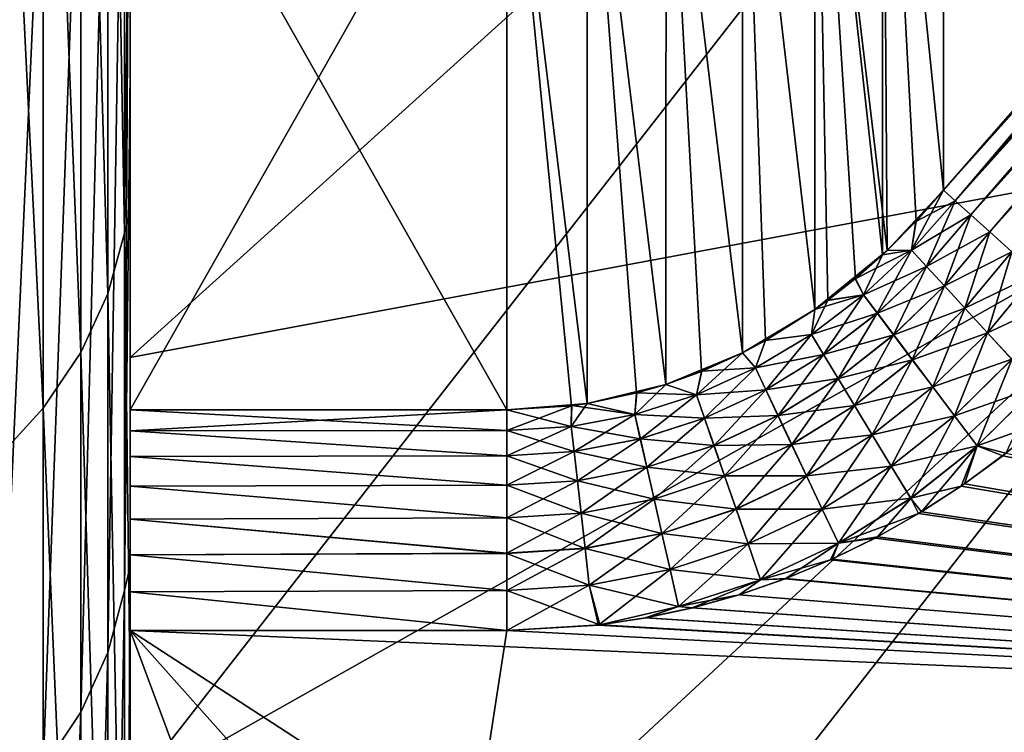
# Model space of a CAD drawing. Header units: metres. Extents: x -2 to 85, y -75 to 96.
# Tile 310 of 444: x 68.262 to 69.046, y 10.46 to 11.027. Entities that reach past the tile are written whole.
import ezdxf

# ---------------------------------------------------------------- set-up
doc = ezdxf.new("R2010")
doc.units = ezdxf.units.M
doc.layers.add('solid_20204500', color=7, linetype='CONTINUOUS')

msp = doc.modelspace()

# ---------------------------------------------------------------- linework, layer by layer
at = {"layer": 'solid_20204500'}
for points in [[(68.332428, 11.600827, -16.296318), (68.345589, 11.647037, -16.250399), (68.345589, 10.857348, -15.415071)], [(68.345589, 10.857348, -15.415071), (68.345589, 11.647037, -16.250399), (68.349998, 11.275727, -15.771585)], [(68.310738, 11.556265, -16.340601), (68.332428, 11.600827, -16.296318), (68.332428, 10.808908, -15.45863)], [(68.332428, 10.808908, -15.45863), (68.332428, 11.600827, -16.296318), (68.345589, 10.857348, -15.415071)], [(69.267471, 11.586839, -13.24035), (68.349998, 10.758316, -13.481817), (68.349998, 11.115688, -13.926798)], [(69.267471, 10.929399, -12.381167), (68.349998, 10.758316, -13.481817), (69.267471, 11.586839, -13.24035)], [(69.267471, 11.5868, 13.240301), (68.349998, 11.115688, 13.926798), (68.349998, 10.758316, 13.481817)], [(69.267471, 11.5868, 13.240301), (68.349998, 10.758316, 13.481817), (68.349998, 10.412411, 13.027346)], [(69.267471, 11.5868, 13.240301), (68.349998, 10.412411, 13.027346), (69.267471, 10.929362, 12.381117)], [(68.997269, 11.420297, -10.377354), (68.997269, 10.891521, -9.480292), (69.58567, 11.564957, -9.480289)], [(69.006622, 10.883057, -9.452898), (69.58567, 11.564957, -9.480289), (68.997269, 10.891521, -9.480292)], [(68.997269, 10.891521, 9.480292), (68.997269, 11.420297, 10.377354), (69.58567, 11.564953, 9.480289)], [(69.594101, 11.557755, 9.4557), (68.997269, 10.891521, 9.480292), (69.58567, 11.564953, 9.480289)], [(69.594101, 11.557755, -9.4557), (69.58567, 11.564957, -9.480289), (69.006622, 10.883057, -9.452898)], [(68.280907, 11.514137, -16.382465), (68.310738, 11.556265, -16.340601), (68.310738, 10.762195, -15.500636)], [(68.310738, 10.762195, -15.500636), (68.310738, 11.556265, -16.340601), (68.332428, 10.808908, -15.45863)], [(69.006622, 10.883057, 9.452898), (68.997269, 10.891521, 9.480292), (69.594101, 11.557755, 9.4557)], [(69.594101, 11.557755, -9.4557), (69.006622, 10.883057, -9.452898), (69.605026, 11.54854, -9.432824)], [(69.006622, 10.883057, 9.452898), (69.594101, 11.557755, 9.4557), (69.605026, 11.54854, 9.432824)], [(69.605026, 11.54854, -9.432824), (69.006622, 10.883057, -9.452898), (69.019012, 10.871837, -9.427544)], [(69.019012, 10.871837, 9.427543), (69.006622, 10.883057, 9.452898), (69.605026, 11.54854, 9.432824)], [(69.605026, 11.54854, -9.432824), (69.019012, 10.871837, -9.427544), (69.618202, 11.537425, -9.41208)], [(69.019012, 10.871837, 9.427543), (69.605026, 11.54854, 9.432824), (69.618202, 11.537425, 9.41208)], [(69.618202, 11.537425, -9.41208), (69.019012, 10.871837, -9.427544), (69.034111, 10.858171, -9.405012)], [(69.034111, 10.858171, 9.405012), (69.019012, 10.871837, 9.427543), (69.618202, 11.537425, 9.41208)], [(69.618202, 11.537425, -9.41208), (69.034111, 10.858171, -9.405012), (69.6334, 11.524611, -9.393844)], [(69.034111, 10.858171, 9.405012), (69.618202, 11.537425, 9.41208), (69.6334, 11.524611, 9.393844)], [(69.6334, 11.524611, -9.393844), (69.034111, 10.858171, -9.405012), (69.051567, 10.842372, -9.385824)], [(69.051567, 10.842372, 9.385824), (69.034111, 10.858171, 9.405012), (69.6334, 11.524611, 9.393844)], [(68.243469, 11.475187, -16.421171), (68.280907, 11.514137, -16.382465), (68.280907, 10.718032, -15.540348)], [(68.280907, 10.718032, -15.540348), (68.280907, 11.514137, -16.382465), (68.310738, 10.762195, -15.500636)], [(68.243469, 10.677201, -15.577064), (68.243469, 11.475187, -16.421171), (68.280907, 10.718032, -15.540348)], [(68.948715, 11.368919, -10.373013), (68.997269, 10.891521, -9.480292), (68.997269, 11.420297, -10.377354)], [(68.948715, 11.368925, 10.373024), (68.997269, 11.420297, 10.377354), (68.997269, 10.891521, 9.480292)], [(68.345589, 10.572982, 15.092844), (68.349998, 10.984591, 15.457039), (68.349998, 11.388385, 15.890188)], [(68.345589, 11.346961, 15.942747), (68.345589, 10.572982, 15.092844), (68.349998, 11.388385, 15.890188)], [(68.349998, 11.115688, 13.926798), (68.349998, 11.388385, 15.890188), (68.349998, 10.984591, 15.457039)], [(68.948715, 11.368925, 10.373024), (68.948669, 10.840019, 9.47252), (68.895027, 11.325541, 10.369416)], [(68.952393, 10.843511, -9.473049), (68.948715, 11.368919, -10.373013), (68.895027, 11.325532, -10.3694)], [(68.975449, 10.866729, 9.476549), (68.948669, 10.840019, 9.47252), (68.948715, 11.368925, 10.373024)], [(68.975449, 10.866729, 9.476549), (68.948715, 11.368925, 10.373024), (68.997269, 10.891521, 9.480292)], [(68.952393, 10.843511, -9.473049), (68.997269, 10.891521, -9.480292), (68.948715, 11.368919, -10.373013)], [(68.332428, 10.523738, 15.135492), (68.345589, 10.572982, 15.092844), (68.345589, 11.346961, 15.942747)], [(68.332428, 11.299904, 15.987797), (68.332428, 10.523738, 15.135492), (68.345589, 11.346961, 15.942747)], [(68.895027, 11.325541, 10.369416), (68.894936, 10.796517, 9.465972), (68.837318, 11.291078, 10.366563)], [(68.894936, 10.796517, -9.465969), (68.895027, 11.325532, -10.3694), (68.837318, 11.291075, -10.366557)], [(68.905273, 10.803956, 9.467089), (68.894936, 10.796517, 9.465972), (68.895027, 11.325541, 10.369416)], [(68.952393, 10.843511, -9.473049), (68.895027, 11.325532, -10.3694), (68.894936, 10.796517, -9.465969)], [(68.927231, 10.821175, 9.469678), (68.905273, 10.803956, 9.467089), (68.895027, 11.325541, 10.369416)], [(68.948669, 10.840019, 9.47252), (68.927231, 10.821175, 9.469678), (68.895027, 11.325541, 10.369416)], [(68.310738, 10.476249, 15.17662), (68.332428, 10.523738, 15.135492), (68.332428, 11.299904, 15.987797)], [(68.310738, 11.254524, 16.03124), (68.310738, 10.476249, 15.17662), (68.332428, 11.299904, 15.987797)], [(68.837318, 11.291078, 10.366563), (68.837181, 10.761981, 9.46079), (68.776535, 11.266042, 10.364448)], [(68.837189, 10.761984, -9.460788), (68.837318, 11.291075, -10.366557), (68.776535, 11.266035, -10.364438)], [(68.855652, 10.771797, 9.462254), (68.837181, 10.761981, 9.46079), (68.837318, 11.291078, 10.366563)], [(68.894936, 10.796517, -9.465969), (68.837318, 11.291075, -10.366557), (68.837189, 10.761984, -9.460788)], [(68.894936, 10.796517, 9.465972), (68.855652, 10.771797, 9.462254), (68.837318, 11.291078, 10.366563)], [(68.345589, 10.857348, -15.415071), (68.349998, 11.275727, -15.771585), (68.349998, 10.875365, -15.335954)], [(68.349998, 11.115688, -13.926798), (68.349998, 10.875365, -15.335954), (68.349998, 11.275727, -15.771585)], [(68.776535, 11.266042, 10.364448), (68.776382, 10.736948, 9.457044), (68.713669, 11.250764, 10.363003)], [(68.776413, 10.736953, -9.457037), (68.776535, 11.266035, -10.364438), (68.713669, 11.250766, -10.363006)], [(68.80468, 10.74727, 9.4586), (68.776382, 10.736948, 9.457044), (68.776535, 11.266042, 10.364448)], [(68.837189, 10.761984, -9.460788), (68.776535, 11.266035, -10.364438), (68.776413, 10.736953, -9.457037)], [(68.837181, 10.761981, 9.46079), (68.80468, 10.74727, 9.4586), (68.776535, 11.266042, 10.364448)], [(68.280907, 10.431354, 15.215502), (68.310738, 10.476249, 15.17662), (68.310738, 11.254524, 16.03124)], [(68.280907, 11.211623, 16.072313), (68.280907, 10.431354, 15.215502), (68.310738, 11.254524, 16.03124)], [(68.7136, 10.721795, -9.454772), (68.713669, 11.250766, -10.363006), (68.649818, 11.245499, -10.362271)], [(68.713669, 11.250764, 10.363003), (68.713585, 10.72179, 9.454766), (68.649818, 11.245499, 10.362271)], [(68.753036, 10.730103, 9.456023), (68.713585, 10.72179, 9.454766), (68.713669, 11.250764, 10.363003)], [(68.776413, 10.736953, -9.457037), (68.713669, 11.250766, -10.363006), (68.7136, 10.721795, -9.454772)], [(68.776382, 10.736948, 9.457044), (68.753036, 10.730103, 9.456023), (68.713669, 11.250764, 10.363003)], [(68.349998, 11.245765, -10.362684), (68.349998, 10.601458, 9.359283), (68.349998, 10.571807, 9.35235)], [(68.349998, 10.716727, -9.454021), (68.349998, 11.245765, -10.362684), (68.349998, 10.571807, 9.35235)], [(68.349998, 11.245765, -10.362684), (68.349998, 10.629789, 9.370662), (68.349998, 10.601458, 9.359283)], [(68.349998, 11.245765, -10.362684), (68.349998, 10.656116, 9.38627), (68.349998, 10.629789, 9.370662)], [(68.349998, 11.245765, -10.362684), (68.349998, 10.679695, 9.405664), (68.349998, 10.656116, 9.38627)], [(68.349998, 11.245765, -10.362684), (68.349998, 10.700008, 9.428351), (68.349998, 10.679695, 9.405664)], [(68.349998, 11.245765, -10.362684), (68.349998, 10.716727, 9.454021), (68.349998, 10.700008, 9.428351)], [(68.349998, 11.245765, -10.362684), (68.349998, 11.245765, 10.362684), (68.349998, 10.716727, 9.454021)], [(68.649818, 10.716727, 9.454021), (68.349998, 10.716727, 9.454021), (68.349998, 11.245765, 10.362684)], [(68.649818, 11.245499, 10.362271), (68.649818, 10.716727, 9.454021), (68.349998, 11.245765, 10.362684)], [(68.649818, 11.245499, -10.362271), (68.349998, 11.245765, -10.362684), (68.349998, 10.716727, -9.454021)], [(68.649818, 10.716727, -9.454021), (68.649818, 11.245499, -10.362271), (68.349998, 10.716727, -9.454021)], [(68.701248, 10.720008, 9.45449), (68.649818, 10.716727, 9.454021), (68.649818, 11.245499, 10.362271)], [(68.713585, 10.72179, 9.454766), (68.701248, 10.720008, 9.45449), (68.649818, 11.245499, 10.362271)], [(68.7136, 10.721795, -9.454772), (68.649818, 11.245499, -10.362271), (68.649818, 10.716727, -9.454021)], [(68.243469, 10.389846, 15.251451), (68.280907, 10.431354, 15.215502), (68.280907, 11.211623, 16.072313)], [(68.243469, 11.171959, 16.110285), (68.243469, 10.389846, 15.251451), (68.280907, 11.211623, 16.072313)], [(68.349998, 11.115688, -13.926798), (68.349998, 10.758316, -13.481817), (68.349998, 10.875365, -15.335954)], [(68.349998, 10.758316, 13.481817), (68.349998, 11.115688, 13.926798), (68.349998, 10.984591, 15.457039)], [(68.345589, 10.572982, 15.092844), (68.349998, 10.59242, 15.014018), (68.349998, 10.984591, 15.457039)], [(68.349998, 10.758316, 13.481817), (68.349998, 10.984591, 15.457039), (68.349998, 10.59242, 15.014018)], [(69.267471, 10.929399, -12.381167), (68.349998, 10.078675, -12.564307), (68.349998, 10.412411, -13.027346)], [(69.267471, 10.316889, -11.489399), (68.349998, 10.078675, -12.564307), (69.267471, 10.929399, -12.381167)], [(69.267471, 10.929399, -12.381167), (68.349998, 10.412411, -13.027346), (68.349998, 10.758316, -13.481817)], [(69.267471, 10.929362, 12.381117), (68.349998, 10.412411, 13.027346), (68.349998, 10.078675, 12.564307)], [(69.267471, 10.929362, 12.381117), (68.349998, 10.078675, 12.564307), (68.349998, 9.757175, 12.092742)], [(69.267471, 10.929362, 12.381117), (68.349998, 9.757175, 12.092742), (69.267471, 10.316854, 11.489347)], [(68.975227, 10.866499, -9.476523), (68.997269, 10.891521, -9.480292), (68.952393, 10.843511, -9.473049)], [(68.971863, 10.843712, 9.447571), (68.975449, 10.866729, 9.476549), (68.997269, 10.891521, 9.480292)], [(68.971863, 10.843712, 9.447571), (68.997269, 10.891521, 9.480292), (69.006622, 10.883057, 9.452898)], [(69.006622, 10.883057, -9.452898), (68.997269, 10.891521, -9.480292), (68.975227, 10.866499, -9.476523)], [(68.971863, 10.843712, 9.447571), (69.006622, 10.883057, 9.452898), (68.983688, 10.830821, 9.422743)], [(69.006622, 10.883057, -9.452898), (68.975227, 10.866499, -9.476523), (68.971878, 10.843718, -9.447571)], [(69.006622, 10.883057, -9.452898), (68.971878, 10.843718, -9.447571), (69.019012, 10.871837, -9.427544)], [(68.983688, 10.830821, 9.422743), (69.006622, 10.883057, 9.452898), (69.019012, 10.871837, 9.427543)], [(68.345589, 10.857348, -15.415071), (68.349998, 10.875365, -15.335954), (68.349998, 10.486151, -14.889894)], [(68.349998, 10.758316, -13.481817), (68.349998, 10.486151, -14.889894), (68.349998, 10.875365, -15.335954)], [(68.971863, 10.843712, 9.447571), (68.948669, 10.840019, 9.47252), (68.975449, 10.866729, 9.476549)], [(68.971878, 10.843718, -9.447571), (68.975227, 10.866499, -9.476523), (68.952393, 10.843511, -9.473049)], [(68.971878, 10.843718, -9.447571), (68.983704, 10.830827, -9.422742), (69.019012, 10.871837, -9.427544)], [(68.983688, 10.830821, 9.422743), (69.019012, 10.871837, 9.427543), (68.99791, 10.815308, 9.400849)], [(69.019012, 10.871837, -9.427544), (68.983704, 10.830827, -9.422742), (69.034111, 10.858171, -9.405012)], [(68.99791, 10.815308, 9.400849), (69.019012, 10.871837, 9.427543), (69.034111, 10.858171, 9.405012)], [(68.332428, 10.808908, -15.45863), (68.345589, 10.857348, -15.415071), (68.345589, 10.110281, -14.541418)], [(68.345589, 10.110281, -14.541418), (68.345589, 10.857348, -15.415071), (68.349998, 10.486151, -14.889894)], [(68.983704, 10.830827, -9.422742), (68.997925, 10.815314, -9.400846), (69.034111, 10.858171, -9.405012)], [(68.99791, 10.815308, 9.400849), (69.034111, 10.858171, 9.405012), (69.014214, 10.797529, 9.382395)], [(69.034111, 10.858171, -9.405012), (68.997925, 10.815314, -9.400846), (69.051567, 10.842372, -9.385824)], [(69.014214, 10.797529, 9.382395), (69.034111, 10.858171, 9.405012), (69.051567, 10.842372, 9.385824)], [(68.926987, 10.820967, -9.469637), (68.952393, 10.843511, -9.473049), (68.894936, 10.796517, -9.465969)], [(68.971878, 10.843718, -9.447571), (68.952393, 10.843511, -9.473049), (68.926987, 10.820967, -9.469637)], [(68.971878, 10.843718, -9.447571), (68.926987, 10.820967, -9.469637), (68.933662, 10.808088, -9.442804)], [(68.933624, 10.808075, 9.442803), (68.948669, 10.840019, 9.47252), (68.971863, 10.843712, 9.447571)], [(68.933624, 10.808075, 9.442803), (68.971863, 10.843712, 9.447571), (68.944557, 10.793553, 9.418473)], [(68.971878, 10.843718, -9.447571), (68.933662, 10.808088, -9.442804), (68.983704, 10.830827, -9.422742)], [(68.971863, 10.843712, 9.447571), (68.983688, 10.830821, 9.422743), (68.944557, 10.793553, 9.418473)], [(68.933624, 10.808075, 9.442803), (68.927231, 10.821175, 9.469678), (68.948669, 10.840019, 9.47252)], [(68.997925, 10.815314, -9.400846), (69.014229, 10.797537, -9.382391), (69.051567, 10.842372, -9.385824)], [(69.014214, 10.797529, 9.382395), (69.051567, 10.842372, 9.385824), (69.032211, 10.777897, 9.367805)], [(69.051567, 10.842372, -9.385824), (69.014229, 10.797537, -9.382391), (69.070976, 10.824807, -9.370422)], [(69.032211, 10.777897, 9.367805), (69.051567, 10.842372, 9.385824), (69.070976, 10.824806, 9.370422)], [(68.933662, 10.808088, -9.442804), (68.944603, 10.793568, -9.418473), (68.983704, 10.830827, -9.422742)], [(68.944557, 10.793553, 9.418473), (68.983688, 10.830821, 9.422743), (68.957581, 10.776256, 9.397178)], [(68.983704, 10.830827, -9.422742), (68.944603, 10.793568, -9.418473), (68.997925, 10.815314, -9.400846)], [(68.983688, 10.830821, 9.422743), (68.99791, 10.815308, 9.400849), (68.957581, 10.776256, 9.397178)], [(68.9049, 10.803678, -9.467039), (68.926987, 10.820967, -9.469637), (68.894936, 10.796517, -9.465969)], [(68.933662, 10.808088, -9.442804), (68.926987, 10.820967, -9.469637), (68.9049, 10.803678, -9.467039)], [(68.933624, 10.808075, 9.442803), (68.905273, 10.803956, 9.467089), (68.927231, 10.821175, 9.469678)], [(69.014229, 10.797537, -9.382391), (69.032234, 10.777905, -9.367801), (69.070976, 10.824807, -9.370422)], [(69.032211, 10.777897, 9.367805), (69.070976, 10.824806, 9.370422), (69.051498, 10.756863, 9.357418)], [(69.070976, 10.824807, -9.370422), (69.032234, 10.777905, -9.367801), (69.091888, 10.805879, -9.359161)], [(68.944603, 10.793568, -9.418473), (68.957626, 10.776272, -9.397176), (68.997925, 10.815314, -9.400846)], [(68.957581, 10.776256, 9.397178), (68.99791, 10.815308, 9.400849), (68.972397, 10.756582, 9.379405)], [(68.997925, 10.815314, -9.400846), (68.957626, 10.776272, -9.397176), (69.014229, 10.797537, -9.382391)], [(68.99791, 10.815308, 9.400849), (69.014214, 10.797529, 9.382395), (68.972397, 10.756582, 9.379405)], [(68.310738, 10.762195, -15.500636), (68.332428, 10.808908, -15.45863), (68.332428, 10.05973, -14.582508)], [(68.332428, 10.05973, -14.582508), (68.332428, 10.808908, -15.45863), (68.345589, 10.110281, -14.541418)], [(68.933662, 10.808088, -9.442804), (68.894936, 10.796517, -9.465969), (68.892151, 10.77669, -9.438651)], [(68.933662, 10.808088, -9.442804), (68.892151, 10.77669, -9.438651), (68.944603, 10.793568, -9.418473)], [(68.892151, 10.77668, 9.438647), (68.905273, 10.803956, 9.467089), (68.933624, 10.808075, 9.442803)], [(68.892151, 10.77668, 9.438647), (68.933624, 10.808075, 9.442803), (68.901886, 10.760625, 9.414775)], [(68.892151, 10.77668, 9.438647), (68.894936, 10.796517, 9.465972), (68.905273, 10.803956, 9.467089)], [(68.933662, 10.808088, -9.442804), (68.9049, 10.803678, -9.467039), (68.894936, 10.796517, -9.465969)], [(68.933624, 10.808075, 9.442803), (68.944557, 10.793553, 9.418473), (68.901886, 10.760625, 9.414775)], [(69.032234, 10.777905, -9.367801), (69.051521, 10.756871, -9.357411), (69.091888, 10.805879, -9.359161)], [(68.855568, 10.771754, -9.462252), (68.894936, 10.796517, -9.465969), (68.837189, 10.761984, -9.460788)], [(68.892151, 10.77669, -9.438651), (68.894936, 10.796517, -9.465969), (68.855568, 10.771754, -9.462252)], [(68.892151, 10.77668, 9.438647), (68.855652, 10.771797, 9.462254), (68.894936, 10.796517, 9.465972)], [(68.957626, 10.776272, -9.397176), (68.972443, 10.7566, -9.379402), (69.014229, 10.797537, -9.382391)], [(68.972397, 10.756582, 9.379405), (69.014214, 10.797529, 9.382395), (68.988663, 10.734985, 9.365566)], [(69.014229, 10.797537, -9.382391), (68.972443, 10.7566, -9.379402), (69.032234, 10.777905, -9.367801)], [(69.014214, 10.797529, 9.382395), (69.032211, 10.777897, 9.367805), (68.988663, 10.734985, 9.365566)], [(68.892151, 10.77669, -9.438651), (68.901886, 10.760636, -9.414781), (68.944603, 10.793568, -9.418473)], [(68.944603, 10.793568, -9.418473), (68.901886, 10.760636, -9.414781), (68.957626, 10.776272, -9.397176)], [(68.901886, 10.760625, 9.414775), (68.944557, 10.793553, 9.418473), (68.913383, 10.741665, 9.394021)], [(68.944557, 10.793553, 9.418473), (68.957581, 10.776256, 9.397178), (68.913383, 10.741665, 9.394021)], [(68.892151, 10.77669, -9.438651), (68.855568, 10.771754, -9.462252), (68.847664, 10.750046, -9.43516)], [(68.892151, 10.77669, -9.438651), (68.847664, 10.750046, -9.43516), (68.901886, 10.760636, -9.414781)], [(68.847702, 10.750062, 9.435162), (68.855652, 10.771797, 9.462254), (68.892151, 10.77668, 9.438647)], [(68.847702, 10.750062, 9.435162), (68.892151, 10.77668, 9.438647), (68.855942, 10.732633, 9.411695)], [(68.892151, 10.77668, 9.438647), (68.901886, 10.760625, 9.414775), (68.855942, 10.732633, 9.411695)], [(68.901886, 10.760636, -9.414781), (68.913383, 10.741677, -9.394028), (68.957626, 10.776272, -9.397176)], [(68.957626, 10.776272, -9.397176), (68.913383, 10.741677, -9.394028), (68.972443, 10.7566, -9.379402)], [(68.913383, 10.741665, 9.394021), (68.957581, 10.776256, 9.397178), (68.926384, 10.720236, 9.376863)], [(68.957581, 10.776256, 9.397178), (68.972397, 10.756582, 9.379405), (68.926384, 10.720236, 9.376863)], [(68.972443, 10.7566, -9.379402), (68.988708, 10.735004, -9.365562), (69.032234, 10.777905, -9.367801)], [(68.988663, 10.734985, 9.365566), (69.032211, 10.777897, 9.367805), (69.005997, 10.711964, 9.355981)], [(69.032234, 10.777905, -9.367801), (68.988708, 10.735004, -9.365562), (69.051521, 10.756871, -9.357411)], [(69.032211, 10.777897, 9.367805), (69.051498, 10.756863, 9.357418), (69.005997, 10.711964, 9.355981)], [(68.847702, 10.750062, 9.435162), (68.837181, 10.761981, 9.46079), (68.855652, 10.771797, 9.462254)], [(68.847664, 10.750046, -9.43516), (68.855568, 10.771754, -9.462252), (68.837189, 10.761984, -9.460788)], [(68.280907, 10.718032, -15.540348), (68.310738, 10.762195, -15.500636), (68.310738, 10.01098, -14.622133)], [(68.310738, 10.01098, -14.622133), (68.310738, 10.762195, -15.500636), (68.332428, 10.05973, -14.582508)], [(68.349998, 10.758316, -13.481817), (68.349998, 10.412411, -13.027346), (68.349998, 10.486151, -14.889894)], [(68.349998, 10.412411, 13.027346), (68.349998, 10.758316, 13.481817), (68.349998, 10.59242, 15.014018)], [(68.804901, 10.747349, -9.4586), (68.837189, 10.761984, -9.460788), (68.776413, 10.736953, -9.457037)], [(68.800674, 10.728714, 9.432391), (68.80468, 10.74727, 9.4586), (68.837181, 10.761981, 9.46079)], [(68.800674, 10.728714, 9.432391), (68.837181, 10.761981, 9.46079), (68.847702, 10.750062, 9.435162)], [(68.847664, 10.750046, -9.43516), (68.837189, 10.761984, -9.460788), (68.804901, 10.747349, -9.4586)], [(68.847664, 10.750046, -9.43516), (68.855896, 10.732615, -9.411692), (68.901886, 10.760636, -9.414781)], [(68.901886, 10.760636, -9.414781), (68.855896, 10.732615, -9.411692), (68.913383, 10.741677, -9.394028)], [(68.855942, 10.732633, 9.411695), (68.901886, 10.760625, 9.414775), (68.865593, 10.712192, 9.391416)], [(68.901886, 10.760625, 9.414775), (68.913383, 10.741665, 9.394021), (68.865593, 10.712192, 9.391416)], [(68.913383, 10.741677, -9.394028), (68.926376, 10.72025, -9.376872), (68.972443, 10.7566, -9.379402)], [(68.972443, 10.7566, -9.379402), (68.926376, 10.72025, -9.376872), (68.988708, 10.735004, -9.365562)], [(68.926384, 10.720236, 9.376863), (68.972397, 10.756582, 9.379405), (68.940575, 10.696834, 9.363698)], [(68.972397, 10.756582, 9.379405), (68.988663, 10.734985, 9.365566), (68.940575, 10.696834, 9.363698)], [(68.988708, 10.735004, -9.365562), (69.006042, 10.711985, -9.355976), (69.051521, 10.756871, -9.357411)], [(69.005997, 10.711964, 9.355981), (69.051498, 10.756863, 9.357418), (69.024002, 10.688049, 9.35087)], [(69.051521, 10.756871, -9.357411), (69.006042, 10.711985, -9.355976), (69.071648, 10.734921, -9.351463)], [(69.051498, 10.756863, 9.357418), (69.071625, 10.734912, 9.351471), (69.024002, 10.688049, 9.35087)], [(68.847664, 10.750046, -9.43516), (68.804901, 10.747349, -9.4586), (68.800644, 10.728675, -9.432382)], [(68.847664, 10.750046, -9.43516), (68.800644, 10.728675, -9.432382), (68.855896, 10.732615, -9.411692)], [(68.800674, 10.728714, 9.432391), (68.847702, 10.750062, 9.435162), (68.807121, 10.710131, 9.409259)], [(68.847702, 10.750062, 9.435162), (68.855942, 10.732633, 9.411695), (68.807121, 10.710131, 9.409259)], [(68.800674, 10.728714, 9.432391), (68.776382, 10.736948, 9.457044), (68.80468, 10.74727, 9.4586)], [(68.800644, 10.728675, -9.432382), (68.804901, 10.747349, -9.4586), (68.776413, 10.736953, -9.457037)], [(68.855896, 10.732615, -9.411692), (68.865555, 10.712173, -9.391414), (68.913383, 10.741677, -9.394028)], [(68.913383, 10.741677, -9.394028), (68.865555, 10.712173, -9.391414), (68.926376, 10.72025, -9.376872)], [(68.865593, 10.712192, 9.391416), (68.913383, 10.741665, 9.394021), (68.87645, 10.68921, 9.374794)], [(68.913383, 10.741665, 9.394021), (68.926384, 10.720236, 9.376863), (68.87645, 10.68921, 9.374794)], [(68.753342, 10.730181, -9.456032), (68.776413, 10.736953, -9.457037), (68.7136, 10.721795, -9.454772)], [(68.75161, 10.713061, 9.430368), (68.753036, 10.730103, 9.456023), (68.776382, 10.736948, 9.457044)], [(68.75161, 10.713061, 9.430368), (68.776382, 10.736948, 9.457044), (68.800674, 10.728714, 9.432391)], [(68.800644, 10.728675, -9.432382), (68.776413, 10.736953, -9.457037), (68.753342, 10.730181, -9.456032)], [(68.926376, 10.72025, -9.376872), (68.940575, 10.696848, -9.363709), (68.988708, 10.735004, -9.365562)], [(68.988708, 10.735004, -9.365562), (68.940575, 10.696848, -9.363709), (69.006042, 10.711985, -9.355976)], [(68.940575, 10.696834, 9.363698), (68.988663, 10.734985, 9.365566), (68.955635, 10.671996, 9.35483)], [(68.988663, 10.734985, 9.365566), (69.005997, 10.711964, 9.355981), (68.955635, 10.671996, 9.35483)], [(69.006042, 10.711985, -9.355976), (69.024055, 10.688071, -9.350864), (69.071648, 10.734921, -9.351463)], [(69.024002, 10.688049, 9.35087), (69.071625, 10.734912, 9.351471), (69.046883, 10.682213, 9.35)], [(69.071648, 10.734921, -9.351463), (69.024055, 10.688071, -9.350864), (69.076088, 10.706495, -9.35)], [(68.75161, 10.713061, 9.430368), (68.713585, 10.72179, 9.454766), (68.753036, 10.730103, 9.456023)], [(68.751572, 10.713055, -9.430367), (68.753342, 10.730181, -9.456032), (68.7136, 10.721795, -9.454772)], [(68.800644, 10.728675, -9.432382), (68.753342, 10.730181, -9.456032), (68.751572, 10.713055, -9.430367)], [(68.800644, 10.728675, -9.432382), (68.751572, 10.713055, -9.430367), (68.807098, 10.710089, -9.409245)], [(68.75161, 10.713061, 9.430368), (68.800674, 10.728714, 9.432391), (68.75605, 10.693601, 9.407481)], [(68.800674, 10.728714, 9.432391), (68.807121, 10.710131, 9.409259), (68.75605, 10.693601, 9.407481)], [(68.800644, 10.728675, -9.432382), (68.807098, 10.710089, -9.409245), (68.855896, 10.732615, -9.411692)], [(68.855896, 10.732615, -9.411692), (68.807098, 10.710089, -9.409245), (68.865555, 10.712173, -9.391414)], [(68.807121, 10.710131, 9.409259), (68.855942, 10.732633, 9.411695), (68.814651, 10.688452, 9.389372)], [(68.855942, 10.732633, 9.411695), (68.865593, 10.712192, 9.391416), (68.814651, 10.688452, 9.389372)], [(68.243469, 10.677201, -15.577064), (68.280907, 10.718032, -15.540348), (68.280907, 9.964892, -14.659595)], [(68.280907, 9.964892, -14.659595), (68.280907, 10.718032, -15.540348), (68.310738, 10.01098, -14.622133)], [(68.701469, 10.720041, -9.454502), (68.7136, 10.721795, -9.454772), (68.649818, 10.716727, -9.454021)], [(68.701073, 10.703509, -9.42914), (68.701469, 10.720041, -9.454502), (68.649818, 10.716727, -9.454021)], [(68.649818, 10.700329, 9.428764), (68.649818, 10.716727, 9.454021), (68.701248, 10.720008, 9.45449)], [(68.649818, 10.700329, 9.428764), (68.701248, 10.720008, 9.45449), (68.701103, 10.703521, 9.429142)], [(68.751572, 10.713055, -9.430367), (68.701469, 10.720041, -9.454502), (68.701073, 10.703509, -9.42914)], [(68.701103, 10.703521, 9.429142), (68.701248, 10.720008, 9.45449), (68.713585, 10.72179, 9.454766)], [(68.701103, 10.703521, 9.429142), (68.713585, 10.72179, 9.454766), (68.75161, 10.713061, 9.430368)], [(68.751572, 10.713055, -9.430367), (68.7136, 10.721795, -9.454772), (68.701469, 10.720041, -9.454502)], [(68.865555, 10.712173, -9.391414), (68.876404, 10.68919, -9.374792), (68.926376, 10.72025, -9.376872)], [(68.926376, 10.72025, -9.376872), (68.876404, 10.68919, -9.374792), (68.940575, 10.696848, -9.363709)], [(68.87645, 10.68921, 9.374794), (68.926384, 10.720236, 9.376863), (68.88826, 10.664217, 9.362213)], [(68.926384, 10.720236, 9.376863), (68.940575, 10.696834, 9.363698), (68.88826, 10.664217, 9.362213)], [(68.349998, 10.716727, -9.454021), (68.349998, 10.571807, 9.35235), (68.349998, 10.541263, 9.35)], [(68.349998, 10.700008, -9.428351), (68.349998, 10.716727, -9.454021), (68.349998, 10.541263, 9.35)], [(68.649818, 10.700329, 9.428764), (68.349998, 10.700008, 9.428351), (68.349998, 10.716727, 9.454021)], [(68.649818, 10.700329, 9.428764), (68.349998, 10.716727, 9.454021), (68.649818, 10.716727, 9.454021)], [(68.649818, 10.716727, -9.454021), (68.349998, 10.716727, -9.454021), (68.349998, 10.700008, -9.428351)], [(68.649818, 10.700308, -9.428738), (68.649818, 10.716727, -9.454021), (68.349998, 10.700008, -9.428351)], [(68.701073, 10.703509, -9.42914), (68.649818, 10.716727, -9.454021), (68.649818, 10.700308, -9.428738)], [(68.751572, 10.713055, -9.430367), (68.701073, 10.703509, -9.42914), (68.756012, 10.693593, -9.407481)], [(68.701103, 10.703521, 9.429142), (68.75161, 10.713061, 9.430368), (68.703369, 10.683512, 9.406408)], [(68.75161, 10.713061, 9.430368), (68.75605, 10.693601, 9.407481), (68.703369, 10.683512, 9.406408)], [(68.751572, 10.713055, -9.430367), (68.756012, 10.693593, -9.407481), (68.807098, 10.710089, -9.409245)], [(68.807098, 10.710089, -9.409245), (68.756012, 10.693593, -9.407481), (68.814621, 10.688408, -9.389355)], [(68.75605, 10.693601, 9.407481), (68.807121, 10.710131, 9.409259), (68.761215, 10.670985, 9.38788)], [(68.807121, 10.710131, 9.409259), (68.814651, 10.688452, 9.389372), (68.761215, 10.670985, 9.38788)], [(68.807098, 10.710089, -9.409245), (68.814621, 10.688408, -9.389355), (68.865555, 10.712173, -9.391414)], [(68.865555, 10.712173, -9.391414), (68.814621, 10.688408, -9.389355), (68.876404, 10.68919, -9.374792)], [(68.814651, 10.688452, 9.389372), (68.865593, 10.712192, 9.391416), (68.823074, 10.664178, 9.373189)], [(68.865593, 10.712192, 9.391416), (68.87645, 10.68921, 9.374794), (68.823074, 10.664178, 9.373189)], [(68.940575, 10.696848, -9.363709), (68.955635, 10.672012, -9.354841), (69.006042, 10.711985, -9.355976)], [(69.006042, 10.711985, -9.355976), (68.955635, 10.672012, -9.354841), (69.024055, 10.688071, -9.350864)], [(68.955635, 10.671996, 9.35483), (69.005997, 10.711964, 9.355981), (68.971222, 10.646297, 9.350461)], [(69.005997, 10.711964, 9.355981), (69.024002, 10.688049, 9.35087), (68.971222, 10.646297, 9.350461)], [(68.701103, 10.703521, 9.429142), (68.703369, 10.683512, 9.406408), (68.649818, 10.680146, 9.406086)], [(68.649818, 10.700329, 9.428764), (68.701103, 10.703521, 9.429142), (68.649818, 10.680146, 9.406086)], [(68.701073, 10.703509, -9.42914), (68.649818, 10.700308, -9.428738), (68.703339, 10.6835, -9.406405)], [(68.701073, 10.703509, -9.42914), (68.703339, 10.6835, -9.406405), (68.756012, 10.693593, -9.407481)], [(69.024055, 10.688071, -9.350864), (69.044365, 10.680191, -9.35), (69.076088, 10.706495, -9.35)], [(69.076088, 10.706495, -9.35), (69.044365, 10.680191, -9.35), (70.150002, 10.463802, -9.35)], [(68.649818, 10.700329, 9.428764), (68.649818, 10.680146, 9.406086), (68.349998, 10.700008, 9.428351)], [(68.649818, 10.680116, -9.406055), (68.649818, 10.700308, -9.428738), (68.349998, 10.700008, -9.428351)], [(68.349998, 10.700008, -9.428351), (68.349998, 10.541263, 9.35), (68.349998, 8.597083, 9.35)], [(68.349998, 10.679695, -9.405664), (68.349998, 10.700008, -9.428351), (68.349998, 8.597083, 9.35)], [(68.649818, 10.680146, 9.406086), (68.349998, 10.679695, 9.405664), (68.349998, 10.700008, 9.428351)], [(68.649818, 10.680116, -9.406055), (68.349998, 10.700008, -9.428351), (68.349998, 10.679695, -9.405664)], [(68.703339, 10.6835, -9.406405), (68.649818, 10.700308, -9.428738), (68.649818, 10.680116, -9.406055)], [(68.876404, 10.68919, -9.374792), (68.888214, 10.664196, -9.36221), (68.940575, 10.696848, -9.363709)], [(68.940575, 10.696848, -9.363709), (68.888214, 10.664196, -9.36221), (68.955635, 10.672012, -9.354841)], [(68.88826, 10.664217, 9.362213), (68.940575, 10.696834, 9.363698), (68.900742, 10.637791, 9.353962)], [(68.940575, 10.696834, 9.363698), (68.955635, 10.671996, 9.35483), (68.900742, 10.637791, 9.353962)], [(68.756012, 10.693593, -9.407481), (68.703339, 10.6835, -9.406405), (68.761169, 10.670978, -9.387881)], [(68.703369, 10.683512, 9.406408), (68.75605, 10.693601, 9.407481), (68.705994, 10.660314, 9.386986)], [(68.75605, 10.693601, 9.407481), (68.761215, 10.670985, 9.38788), (68.705994, 10.660314, 9.386986)], [(68.756012, 10.693593, -9.407481), (68.761169, 10.670978, -9.387881), (68.814621, 10.688408, -9.389355)], [(68.814621, 10.688408, -9.389355), (68.761169, 10.670978, -9.387881), (68.823051, 10.664131, -9.373168)], [(68.761215, 10.670985, 9.38788), (68.814651, 10.688452, 9.389372), (68.766975, 10.645738, 9.372019)], [(68.814651, 10.688452, 9.389372), (68.823074, 10.664178, 9.373189), (68.766975, 10.645738, 9.372019)], [(68.814621, 10.688408, -9.389355), (68.823051, 10.664131, -9.373168), (68.876404, 10.68919, -9.374792)], [(68.876404, 10.68919, -9.374792), (68.823051, 10.664131, -9.373168), (68.888214, 10.664196, -9.36221)], [(68.823074, 10.664178, 9.373189), (68.87645, 10.68921, 9.374794), (68.832214, 10.63787, 9.361083)], [(68.87645, 10.68921, 9.374794), (68.88826, 10.664217, 9.362213), (68.832214, 10.63787, 9.361083)], [(68.955635, 10.672012, -9.354841), (68.971214, 10.646315, -9.350474), (69.024055, 10.688071, -9.350864)], [(69.024055, 10.688071, -9.350864), (68.971214, 10.646315, -9.350474), (69.011421, 10.656064, -9.35)], [(68.971222, 10.646297, 9.350461), (69.024002, 10.688049, 9.35087), (68.979866, 10.635592, 9.35)], [(69.024002, 10.688049, 9.35087), (69.01403, 10.657919, 9.35), (68.979866, 10.635592, 9.35)], [(69.024055, 10.688071, -9.350864), (69.011421, 10.656064, -9.35), (69.044365, 10.680191, -9.35)], [(69.024002, 10.688049, 9.35087), (69.046883, 10.682213, 9.35), (69.01403, 10.657919, 9.35)], [(68.649818, 10.680146, 9.406086), (68.649818, 10.656763, 9.386722), (68.349998, 10.679695, 9.405664)], [(68.649818, 10.656721, -9.386692), (68.649818, 10.680116, -9.406055), (68.349998, 10.679695, -9.405664)], [(68.349998, 10.656116, -9.38627), (68.349998, 10.679695, -9.405664), (68.349998, 8.597083, 9.35)], [(68.649818, 10.656763, 9.386722), (68.349998, 10.656116, 9.38627), (68.349998, 10.679695, 9.405664)], [(68.649818, 10.656721, -9.386692), (68.349998, 10.679695, -9.405664), (68.349998, 10.656116, -9.38627)], [(68.703369, 10.683512, 9.406408), (68.705994, 10.660314, 9.386986), (68.649818, 10.656763, 9.386722)], [(68.649818, 10.680146, 9.406086), (68.703369, 10.683512, 9.406408), (68.649818, 10.656763, 9.386722)], [(68.703339, 10.6835, -9.406405), (68.649818, 10.680116, -9.406055), (68.705963, 10.6603, -9.386982)], [(68.705963, 10.6603, -9.386982), (68.649818, 10.680116, -9.406055), (68.649818, 10.656721, -9.386692)], [(68.703339, 10.6835, -9.406405), (68.705963, 10.6603, -9.386982), (68.761169, 10.670978, -9.387881)], [(69.044365, 10.680191, -9.35), (69.011421, 10.656064, -9.35), (70.150002, 10.463802, -9.35)], [(69.01403, 10.657919, 9.35), (69.046883, 10.682213, 9.35), (70.150002, 10.463802, 9.35)], [(68.243469, 9.922282, -14.69423), (68.243469, 10.677201, -15.577064), (68.280907, 9.964892, -14.659595)], [(68.761169, 10.670978, -9.387881), (68.705963, 10.6603, -9.386982), (68.766937, 10.645729, -9.372019)], [(68.705994, 10.660314, 9.386986), (68.761215, 10.670985, 9.38788), (68.708923, 10.634459, 9.371322)], [(68.761215, 10.670985, 9.38788), (68.766975, 10.645738, 9.372019), (68.708923, 10.634459, 9.371322)], [(68.761169, 10.670978, -9.387881), (68.766937, 10.645729, -9.372019), (68.823051, 10.664131, -9.373168)], [(68.888214, 10.664196, -9.36221), (68.900696, 10.637768, -9.353959), (68.955635, 10.672012, -9.354841)], [(68.955635, 10.672012, -9.354841), (68.900696, 10.637768, -9.353959), (68.971214, 10.646315, -9.350474)], [(68.900742, 10.637791, 9.353962), (68.955635, 10.671996, 9.35483), (68.91362, 10.610538, 9.350232)], [(68.955635, 10.671996, 9.35483), (68.971222, 10.646297, 9.350461), (68.91362, 10.610538, 9.350232)], [(68.823051, 10.664131, -9.373168), (68.766937, 10.645729, -9.372019), (68.832191, 10.637819, -9.361059)], [(68.766975, 10.645738, 9.372019), (68.823074, 10.664178, 9.373189), (68.773209, 10.618439, 9.36026)], [(68.823074, 10.664178, 9.373189), (68.832214, 10.63787, 9.361083), (68.773209, 10.618439, 9.36026)], [(68.823051, 10.664131, -9.373168), (68.832191, 10.637819, -9.361059), (68.888214, 10.664196, -9.36221)], [(68.888214, 10.664196, -9.36221), (68.832191, 10.637819, -9.361059), (68.900696, 10.637768, -9.353959)], [(68.832214, 10.63787, 9.361083), (68.88826, 10.664217, 9.362213), (68.841843, 10.610131, 9.353334)], [(68.88826, 10.664217, 9.362213), (68.900742, 10.637791, 9.353962), (68.841843, 10.610131, 9.353334)], [(68.649818, 10.656763, 9.386722), (68.649818, 10.630715, 9.371119), (68.349998, 10.656116, 9.38627)], [(68.649818, 10.630664, -9.371094), (68.649818, 10.656721, -9.386692), (68.349998, 10.656116, -9.38627)], [(68.349998, 10.629789, -9.370662), (68.349998, 10.656116, -9.38627), (68.349998, 8.597083, 9.35)], [(68.649818, 10.630715, 9.371119), (68.349998, 10.629789, 9.370662), (68.349998, 10.656116, 9.38627)], [(68.649818, 10.630664, -9.371094), (68.349998, 10.656116, -9.38627), (68.349998, 10.629789, -9.370662)], [(68.705994, 10.660314, 9.386986), (68.708923, 10.634459, 9.371322), (68.649818, 10.630715, 9.371119)], [(68.649818, 10.656763, 9.386722), (68.705994, 10.660314, 9.386986), (68.649818, 10.630715, 9.371119)], [(68.705963, 10.6603, -9.386982), (68.649818, 10.656721, -9.386692), (68.708885, 10.634446, -9.371318)], [(68.708885, 10.634446, -9.371318), (68.649818, 10.656721, -9.386692), (68.649818, 10.630664, -9.371094)], [(68.705963, 10.6603, -9.386982), (68.708885, 10.634446, -9.371318), (68.766937, 10.645729, -9.372019)], [(68.971214, 10.646315, -9.350474), (68.977478, 10.634168, -9.35), (69.011421, 10.656064, -9.35)], [(69.011421, 10.656064, -9.35), (68.977478, 10.634168, -9.35), (70.150002, 10.463802, -9.35)], [(68.979866, 10.635592, 9.35), (69.01403, 10.657919, 9.35), (70.150002, 10.463802, 9.35)], [(68.766937, 10.645729, -9.372019), (68.708885, 10.634446, -9.371318), (68.773163, 10.61843, -9.360262)], [(68.708923, 10.634459, 9.371322), (68.766975, 10.645738, 9.372019), (68.712082, 10.606547, 9.359778)], [(68.766975, 10.645738, 9.372019), (68.773209, 10.618439, 9.36026), (68.712082, 10.606547, 9.359778)], [(68.766937, 10.645729, -9.372019), (68.773163, 10.61843, -9.360262), (68.832191, 10.637819, -9.361059)], [(68.900696, 10.637768, -9.353959), (68.913567, 10.610514, -9.350229), (68.971214, 10.646315, -9.350474)], [(68.971214, 10.646315, -9.350474), (68.913567, 10.610514, -9.350229), (68.977478, 10.634168, -9.35)], [(68.91362, 10.610538, 9.350232), (68.971222, 10.646297, 9.350461), (68.944817, 10.615623, 9.35)], [(68.971222, 10.646297, 9.350461), (68.979866, 10.635592, 9.35), (68.944817, 10.615623, 9.35)], [(68.708923, 10.634459, 9.371322), (68.712082, 10.606547, 9.359778), (68.649818, 10.602603, 9.359639)], [(68.649818, 10.630715, 9.371119), (68.708923, 10.634459, 9.371322), (68.649818, 10.602603, 9.359639)], [(68.708885, 10.634446, -9.371318), (68.649818, 10.630664, -9.371094), (68.712044, 10.606533, -9.359775)], [(68.708885, 10.634446, -9.371318), (68.712044, 10.606533, -9.359775), (68.773163, 10.61843, -9.360262)], [(68.832191, 10.637819, -9.361059), (68.773163, 10.61843, -9.360262), (68.84182, 10.610079, -9.353307)], [(68.773209, 10.618439, 9.36026), (68.832214, 10.63787, 9.361083), (68.779762, 10.589719, 9.352878)], [(68.832214, 10.63787, 9.361083), (68.841843, 10.610131, 9.353334), (68.779762, 10.589719, 9.352878)], [(68.832191, 10.637819, -9.361059), (68.84182, 10.610079, -9.353307), (68.900696, 10.637768, -9.353959)], [(68.900696, 10.637768, -9.353959), (68.84182, 10.610079, -9.353307), (68.913567, 10.610514, -9.350229)], [(68.841843, 10.610131, 9.353334), (68.900742, 10.637791, 9.353962), (68.851753, 10.581605, 9.35012)], [(68.900742, 10.637791, 9.353962), (68.91362, 10.610538, 9.350232), (68.851753, 10.581605, 9.35012)], [(68.913567, 10.610514, -9.350229), (68.942818, 10.614573, -9.35), (68.977478, 10.634168, -9.35)], [(68.977478, 10.634168, -9.35), (68.942818, 10.614573, -9.35), (70.150002, 10.463802, -9.35)], [(68.944817, 10.615623, 9.35), (68.979866, 10.635592, 9.35), (70.150002, 10.463802, 9.35)], [(68.649818, 10.630715, 9.371119), (68.649818, 10.602603, 9.359639), (68.349998, 10.629789, 9.370662)], [(68.649818, 10.602545, -9.35962), (68.649818, 10.630664, -9.371094), (68.349998, 10.629789, -9.370662)], [(68.349998, 10.601458, -9.359283), (68.349998, 10.629789, -9.370662), (68.349998, 8.597083, 9.35)], [(68.649818, 10.602603, 9.359639), (68.349998, 10.601458, 9.359283), (68.349998, 10.629789, 9.370662)], [(68.649818, 10.602545, -9.35962), (68.349998, 10.629789, -9.370662), (68.349998, 10.601458, -9.359283)], [(68.712044, 10.606533, -9.359775), (68.649818, 10.630664, -9.371094), (68.649818, 10.602545, -9.35962)], [(68.773163, 10.61843, -9.360262), (68.712044, 10.606533, -9.359775), (68.779724, 10.58971, -9.35288)], [(68.712082, 10.606547, 9.359778), (68.773209, 10.618439, 9.36026), (68.715408, 10.57722, 9.352622)], [(68.773209, 10.618439, 9.36026), (68.779762, 10.589719, 9.352878), (68.715408, 10.57722, 9.352622)], [(68.773163, 10.61843, -9.360262), (68.779724, 10.58971, -9.35288), (68.84182, 10.610079, -9.353307)], [(68.908646, 10.597912, 9.35), (68.944817, 10.615623, 9.35), (70.150002, 10.463802, 9.35)], [(68.91362, 10.610538, 9.350232), (68.944817, 10.615623, 9.35), (68.908646, 10.597912, 9.35)], [(68.84182, 10.610079, -9.353307), (68.779724, 10.58971, -9.35288), (68.851723, 10.58155, -9.350091)], [(68.779762, 10.589719, 9.352878), (68.841843, 10.610131, 9.353334), (68.786499, 10.56024, 9.35004)], [(68.841843, 10.610131, 9.353334), (68.851753, 10.581605, 9.35012), (68.786499, 10.56024, 9.35004)], [(68.84182, 10.610079, -9.353307), (68.851723, 10.58155, -9.350091), (68.913567, 10.610514, -9.350229)], [(68.913567, 10.610514, -9.350229), (68.851723, 10.58155, -9.350091), (68.907318, 10.597257, -9.35)], [(68.851753, 10.581605, 9.35012), (68.91362, 10.610538, 9.350232), (68.871811, 10.582542, 9.35)], [(68.91362, 10.610538, 9.350232), (68.908646, 10.597912, 9.35), (68.871811, 10.582542, 9.35)], [(68.942818, 10.614573, -9.35), (68.907318, 10.597257, -9.35), (70.150002, 10.463802, -9.35)], [(68.913567, 10.610514, -9.350229), (68.907318, 10.597257, -9.35), (68.942818, 10.614573, -9.35)], [(68.649818, 10.602603, 9.359639), (68.649818, 10.573074, 9.352546), (68.349998, 10.601458, 9.359283)], [(68.649818, 10.573012, -9.352536), (68.649818, 10.602545, -9.35962), (68.349998, 10.601458, -9.359283)], [(68.349998, 10.571807, -9.35235), (68.349998, 10.601458, -9.359283), (68.349998, 8.597083, 9.35)], [(68.649818, 10.573074, 9.352546), (68.349998, 10.571807, 9.35235), (68.349998, 10.601458, 9.359283)], [(68.649818, 10.573012, -9.352536), (68.349998, 10.601458, -9.359283), (68.349998, 10.571807, -9.35235)], [(68.712082, 10.606547, 9.359778), (68.715408, 10.57722, 9.352622), (68.649818, 10.573074, 9.352546)], [(68.649818, 10.602603, 9.359639), (68.712082, 10.606547, 9.359778), (68.649818, 10.573074, 9.352546)], [(68.712044, 10.606533, -9.359775), (68.649818, 10.602545, -9.35962), (68.71537, 10.577206, -9.352617)], [(68.71537, 10.577206, -9.352617), (68.649818, 10.602545, -9.35962), (68.649818, 10.573012, -9.352536)], [(68.712044, 10.606533, -9.359775), (68.71537, 10.577206, -9.352617), (68.779724, 10.58971, -9.35288)], [(68.345589, 9.842329, 14.205417), (68.349998, 10.211589, 14.560779), (68.349998, 10.59242, 15.014018)], [(68.345589, 10.572982, 15.092844), (68.345589, 9.842329, 14.205417), (68.349998, 10.59242, 15.014018)], [(68.349998, 10.412411, 13.027346), (68.349998, 10.59242, 15.014018), (68.349998, 10.211589, 14.560779)], [(68.851723, 10.58155, -9.350091), (68.871223, 10.582254, -9.35), (68.907318, 10.597257, -9.35)], [(68.907318, 10.597257, -9.35), (68.871223, 10.582254, -9.35), (70.150002, 10.463802, -9.35)], [(68.871811, 10.582542, 9.35), (68.908646, 10.597912, 9.35), (70.150002, 10.463802, 9.35)], [(68.779724, 10.58971, -9.35288), (68.71537, 10.577206, -9.352617), (68.786446, 10.560231, -9.350042)], [(68.715408, 10.57722, 9.352622), (68.779762, 10.589719, 9.352878), (68.722855, 10.545512, 9.35)], [(68.779762, 10.589719, 9.352878), (68.786499, 10.56024, 9.35004), (68.722855, 10.545512, 9.35)], [(68.779724, 10.58971, -9.35288), (68.786446, 10.560231, -9.350042), (68.851723, 10.58155, -9.350091)], [(68.715408, 10.57722, 9.352622), (68.722855, 10.545512, 9.35), (68.649818, 10.541263, 9.35)], [(68.649818, 10.573074, 9.352546), (68.715408, 10.57722, 9.352622), (68.649818, 10.541263, 9.35)], [(68.71537, 10.577206, -9.352617), (68.649818, 10.573012, -9.352536), (68.723778, 10.545698, -9.35)], [(68.71537, 10.577206, -9.352617), (68.723778, 10.545698, -9.35), (68.786446, 10.560231, -9.350042)], [(68.851723, 10.58155, -9.350091), (68.786446, 10.560231, -9.350042), (68.83477, 10.569618, -9.35)], [(68.786499, 10.56024, 9.35004), (68.851753, 10.581605, 9.35012), (68.797226, 10.559237, 9.35)], [(68.851753, 10.581605, 9.35012), (68.834755, 10.569664, 9.35), (68.797226, 10.559237, 9.35)], [(68.834755, 10.569664, 9.35), (68.871811, 10.582542, 9.35), (70.150002, 10.463802, 9.35)], [(68.851753, 10.581605, 9.35012), (68.871811, 10.582542, 9.35), (68.834755, 10.569664, 9.35)], [(68.871223, 10.582254, -9.35), (68.83477, 10.569618, -9.35), (70.150002, 10.463802, -9.35)], [(68.851723, 10.58155, -9.350091), (68.83477, 10.569618, -9.35), (68.871223, 10.582254, -9.35)], [(68.332428, 9.79102, 14.245558), (68.345589, 9.842329, 14.205417), (68.345589, 10.572982, 15.092844)], [(68.332428, 10.523738, 15.135492), (68.332428, 9.79102, 14.245558), (68.345589, 10.572982, 15.092844)], [(68.649818, 10.573074, 9.352546), (68.649818, 10.541263, 9.35), (68.349998, 10.571807, 9.35235)], [(68.649818, 10.541263, -9.35), (68.649818, 10.573012, -9.352536), (68.349998, 10.571807, -9.35235)], [(68.349998, 10.541263, -9.35), (68.349998, 10.571807, -9.35235), (68.349998, 8.597083, 9.35)], [(68.649818, 10.541263, 9.35), (68.349998, 10.541263, 9.35), (68.349998, 10.571807, 9.35235)], [(68.649818, 10.541263, -9.35), (68.349998, 10.571807, -9.35235), (68.349998, 10.541263, -9.35)], [(68.723778, 10.545698, -9.35), (68.649818, 10.573012, -9.352536), (68.649818, 10.541263, -9.35)], [(68.786446, 10.560231, -9.350042), (68.797821, 10.559338, -9.35), (68.83477, 10.569618, -9.35)], [(68.797226, 10.559237, 9.35), (68.834755, 10.569664, 9.35), (70.150002, 10.463802, 9.35)], [(68.83477, 10.569618, -9.35), (68.797821, 10.559338, -9.35), (70.150002, 10.463802, -9.35)], [(68.786499, 10.56024, 9.35004), (68.759796, 10.551197, 9.35), (68.722855, 10.545512, 9.35)], [(68.786446, 10.560231, -9.350042), (68.723778, 10.545698, -9.35), (68.760735, 10.551372, -9.35)], [(68.786499, 10.56024, 9.35004), (68.797226, 10.559237, 9.35), (68.759796, 10.551197, 9.35)], [(68.759796, 10.551197, 9.35), (68.797226, 10.559237, 9.35), (70.150002, 10.463802, 9.35)], [(68.786446, 10.560231, -9.350042), (68.760735, 10.551372, -9.35), (68.797821, 10.559338, -9.35)], [(68.797821, 10.559338, -9.35), (68.760735, 10.551372, -9.35), (70.150002, 10.463802, -9.35)], [(68.723778, 10.545698, -9.35), (68.649818, 10.541263, -9.35), (70.150002, 10.463802, -9.35)], [(68.649818, 10.541263, 9.35), (68.722855, 10.545512, 9.35), (70.150002, 10.463802, 9.35)], [(68.722855, 10.545512, 9.35), (68.759796, 10.551197, 9.35), (70.150002, 10.463802, 9.35)], [(68.760735, 10.551372, -9.35), (68.723778, 10.545698, -9.35), (70.150002, 10.463802, -9.35)], [(68.349998, 10.541263, -9.35), (68.349998, 8.474746, 9.371018), (68.349998, 8.439573, 9.386391)], [(68.349998, 8.597083, -9.35), (68.349998, 10.541263, -9.35), (68.349998, 8.439573, 9.386391)], [(68.349998, 10.541263, -9.35), (68.349998, 8.51318, 9.359575), (68.349998, 8.474746, 9.371018)], [(68.349998, 10.541263, -9.35), (68.349998, 8.554006, 9.352539), (68.349998, 8.51318, 9.359575)], [(68.349998, 10.541263, -9.35), (68.349998, 8.597083, 9.35), (68.349998, 8.554006, 9.352539)], [(68.881584, 9.111267, 9.35), (68.349998, 8.597083, 9.35), (68.349998, 10.541263, 9.35)], [(68.649818, 10.541263, 9.35), (70.150002, 10.463802, 9.35), (68.349998, 10.541263, 9.35)], [(69.527649, 9.776623, 9.35), (68.349998, 10.541263, 9.35), (70.150002, 10.463802, 9.35)], [(69.271996, 9.507766, 9.35), (68.881584, 9.111267, 9.35), (68.349998, 10.541263, 9.35)], [(69.527649, 9.776623, 9.35), (69.271996, 9.507766, 9.35), (68.349998, 10.541263, 9.35)], [(68.649818, 10.541263, -9.35), (68.349998, 10.541263, -9.35), (68.349998, 8.597083, -9.35)], [(68.649818, 10.541263, -9.35), (68.349998, 8.597083, -9.35), (70.150002, 10.463802, -9.35)], [(68.310738, 9.74154, 14.284267), (68.332428, 9.79102, 14.245558), (68.332428, 10.523738, 15.135492)], [(68.310738, 10.476249, 15.17662), (68.310738, 9.74154, 14.284267), (68.332428, 10.523738, 15.135492)], [(68.345589, 10.110281, -14.541418), (68.349998, 10.486151, -14.889894), (68.349998, 10.108424, -14.43384)], [(68.349998, 10.412411, -13.027346), (68.349998, 10.108424, -14.43384), (68.349998, 10.486151, -14.889894)], [(68.280907, 9.694763, 14.320863), (68.310738, 9.74154, 14.284267), (68.310738, 10.476249, 15.17662)], [(68.280907, 10.431354, 15.215502), (68.280907, 9.694763, 14.320863), (68.310738, 10.476249, 15.17662)], [(69.527649, 9.776621, -9.35), (70.150002, 10.463802, -9.35), (68.349998, 8.597083, -9.35)]]:
    msp.add_3dface(points, dxfattribs=at)

doc.saveas('drawing.dxf')
